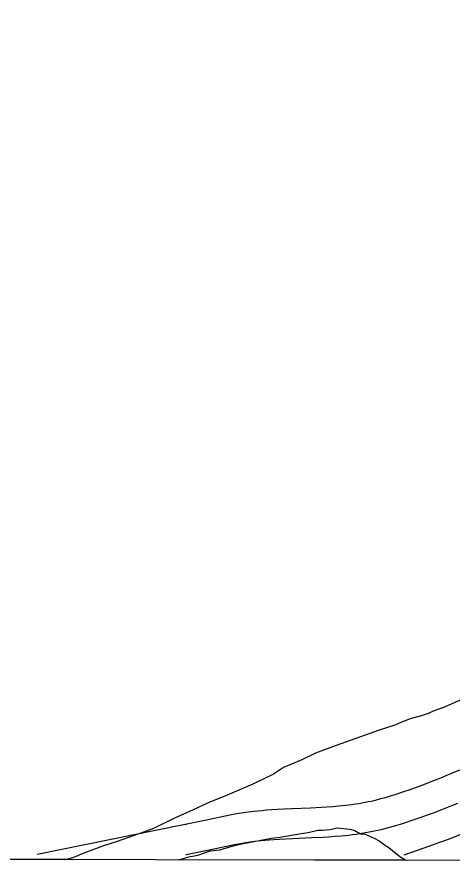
# Model space of a CAD drawing. Extents: x 3192986 to 3230865, y 867483 to 892886.
# Drawn here: x 3224486.7 to 3224705.2, y 872861.6 to 873291.3 of the extents above; entities that cross this region are included whole.
import ezdxf

# ---------------------------------------------------------------- set-up
doc = ezdxf.new("R2010")
doc.units = 0
for name, color, linetype in [('V-GRID-FRAM', 7, 'Continuous'), ('V-ROAD-CNTR', 7, 'Continuous'), ('V-SITE-VEGE', 7, 'Continuous')]:
    doc.layers.add(name, color=color, linetype=linetype)

msp = doc.modelspace()

# ---------------------------------------------------------------- linework, layer by layer
at = {"layer": 'V-GRID-FRAM'}
msp.add_lwpolyline([(3197228.98, 891108.84), (3228580.58, 891049.56), (3228554.13, 872861.57), (3197186.66, 872920.88)], dxfattribs=at)
at = {"layer": 'V-ROAD-CNTR'}
for points in [[(3224708.48, 872914.01), (3224704.9, 872912.48), (3224701.76, 872911.18), (3224699.02, 872910.06), (3224694.14, 872908.14), (3224690.47, 872906.74), (3224687.73, 872905.73), (3224683.55, 872904.22), (3224679.37, 872902.76), (3224676.66, 872901.86), (3224674.33, 872901.12), (3224672.29, 872900.51), (3224670.51, 872900), (3224668.99, 872899.59), (3224666.22, 872898.88), (3224664.19, 872898.4), (3224662.7, 872898.08), (3224660.39, 872897.61), (3224658.08, 872897.19), (3224656.34, 872896.91), (3224654.62, 872896.67), (3224652.94, 872896.45), (3224651.34, 872896.26), (3224648.06, 872895.92), (3224644.98, 872895.67), (3224642.05, 872895.47), (3224639.27, 872895.31), (3224633.9, 872895.05), (3224624.28, 872894.65), (3224620.57, 872894.47), (3224617.29, 872894.29), (3224614.39, 872894.1), (3224611.83, 872893.91), (3224609.53, 872893.71), (3224605.59, 872893.31), (3224602.57, 872892.93), (3224600.24, 872892.61), (3224596.87, 872892.07), (3224595.09, 872891.74), (3224593.41, 872891.41), (3224580.91, 872888.87), (3224496.8, 872871.79)], [(3224761.15, 872907.03), (3224757.39, 872904.89), (3224754.02, 872903.01), (3224751.06, 872901.39), (3224748.44, 872899.98), (3224743.88, 872897.6), (3224740.41, 872895.83), (3224737.77, 872894.52), (3224733.83, 872892.6), (3224729.84, 872890.72), (3224724.83, 872888.43), (3224720.43, 872886.49), (3224716.56, 872884.84), (3224713.17, 872883.43), (3224710.17, 872882.21), (3224704.97, 872880.16), (3224701.02, 872878.66), (3224698.03, 872877.55), (3224693.57, 872875.94), (3224680.63, 872871.44)], [(3224707.46, 872897.3), (3224704.6, 872896.14), (3224699.55, 872894.15), (3224695.75, 872892.7), (3224692.88, 872891.64), (3224688.56, 872890.08), (3224684.21, 872888.57), (3224681.3, 872887.6), (3224678.75, 872886.79), (3224676.51, 872886.11), (3224674.54, 872885.55), (3224672.82, 872885.08), (3224669.79, 872884.31), (3224667.51, 872883.77), (3224665.79, 872883.4), (3224663.2, 872882.88), (3224660.6, 872882.41), (3224658.61, 872882.09), (3224656.67, 872881.81), (3224654.79, 872881.56), (3224652.97, 872881.35), (3224649.44, 872880.99), (3224646.12, 872880.71), (3224643, 872880.5), (3224640.07, 872880.33), (3224634.57, 872880.06), (3224624.95, 872879.67), (3224621.35, 872879.49), (3224618.2, 872879.32), (3224615.44, 872879.14), (3224613.04, 872878.96), (3224610.94, 872878.78), (3224607.27, 872878.4), (3224604.53, 872878.06), (3224602.47, 872877.77), (3224599.4, 872877.28), (3224597.87, 872877), (3224596.34, 872876.7), (3224583.89, 872874.17), (3224571.44, 872871.64)], [(3224571.34, 872886.64), (3224571.33, 872886.64)], [(3224571.33, 872886.64), (3224571.33, 872886.64)], [(3224571.33, 872886.64), (3224571.33, 872886.64)], [(3224571.33, 872886.64), (3224571.33, 872886.64)], [(3224571.33, 872886.64), (3224571.33, 872886.64)], [(3224571.33, 872886.64), (3224571.33, 872886.64)], [(3224571.33, 872886.64), (3224571.33, 872886.64)], [(3224571.33, 872886.64), (3224571.33, 872886.64)], [(3224571.33, 872886.64), (3224571.33, 872886.64)], [(3224571.33, 872886.64), (3224571.33, 872886.64)], [(3224571.35, 872886.64), (3224571.34, 872886.64)], [(3224571.34, 872886.64), (3224571.34, 872886.64)], [(3224571.34, 872886.64), (3224571.34, 872886.64)], [(3224571.34, 872886.64), (3224571.34, 872886.64)], [(3224571.34, 872886.64), (3224571.34, 872886.64)], [(3224571.34, 872886.64), (3224571.34, 872886.64)], [(3224571.34, 872886.64), (3224571.34, 872886.64)], [(3224571.34, 872886.64), (3224571.34, 872886.64)], [(3224571.34, 872886.64), (3224571.34, 872886.64)], [(3224571.34, 872886.64), (3224571.34, 872886.64)], [(3224571.36, 872886.64), (3224571.35, 872886.64)], [(3224571.35, 872886.64), (3224571.35, 872886.64)], [(3224571.35, 872886.64), (3224571.35, 872886.64)], [(3224571.35, 872886.64), (3224571.35, 872886.64)], [(3224571.35, 872886.64), (3224571.35, 872886.64)], [(3224571.35, 872886.64), (3224571.35, 872886.64)], [(3224571.35, 872886.64), (3224571.35, 872886.64)], [(3224571.35, 872886.64), (3224571.35, 872886.64)], [(3224571.35, 872886.64), (3224571.35, 872886.64)], [(3224571.35, 872886.64), (3224571.35, 872886.64)], [(3224571.37, 872886.64), (3224571.36, 872886.64)], [(3224571.36, 872886.64), (3224571.36, 872886.64)], [(3224571.36, 872886.64), (3224571.36, 872886.64)], [(3224571.36, 872886.64), (3224571.36, 872886.64)], [(3224571.36, 872886.64), (3224571.36, 872886.64)], [(3224571.36, 872886.64), (3224571.36, 872886.64)], [(3224571.36, 872886.64), (3224571.36, 872886.64)], [(3224571.36, 872886.64), (3224571.36, 872886.64)], [(3224571.36, 872886.64), (3224571.36, 872886.64)], [(3224571.36, 872886.64), (3224571.36, 872886.64)], [(3224571.38, 872886.64), (3224571.37, 872886.64)], [(3224571.37, 872886.64), (3224571.37, 872886.64)], [(3224571.37, 872886.64), (3224571.37, 872886.64)], [(3224571.37, 872886.64), (3224571.37, 872886.64)], [(3224571.37, 872886.64), (3224571.37, 872886.64)], [(3224571.37, 872886.64), (3224571.37, 872886.64)], [(3224571.37, 872886.64), (3224571.37, 872886.64)], [(3224571.37, 872886.64), (3224571.37, 872886.64)], [(3224571.37, 872886.64), (3224571.37, 872886.64)], [(3224571.37, 872886.64), (3224571.37, 872886.64)], [(3224571.39, 872886.64), (3224571.38, 872886.64)], [(3224571.38, 872886.64), (3224571.38, 872886.64)], [(3224571.38, 872886.64), (3224571.38, 872886.64)], [(3224571.38, 872886.64), (3224571.38, 872886.64)], [(3224571.38, 872886.64), (3224571.38, 872886.64)], [(3224571.38, 872886.64), (3224571.38, 872886.64)], [(3224571.38, 872886.64), (3224571.38, 872886.64)], [(3224571.4, 872886.64), (3224571.39, 872886.64)], [(3224571.39, 872886.64), (3224571.39, 872886.64)], [(3224571.39, 872886.64), (3224571.39, 872886.64)], [(3224571.39, 872886.64), (3224571.39, 872886.64)], [(3224571.39, 872886.64), (3224571.39, 872886.64)], [(3224571.41, 872886.64), (3224571.4, 872886.64)], [(3224571.4, 872886.64), (3224571.4, 872886.64)], [(3224571.4, 872886.64), (3224571.4, 872886.64)], [(3224571.4, 872886.64), (3224571.4, 872886.64)], [(3224571.4, 872886.64), (3224571.4, 872886.64)], [(3224571.42, 872886.64), (3224571.41, 872886.64)], [(3224571.41, 872886.64), (3224571.41, 872886.64)], [(3224571.41, 872886.64), (3224571.41, 872886.64)], [(3224571.41, 872886.64), (3224571.41, 872886.64)], [(3224571.41, 872886.64), (3224571.41, 872886.64)], [(3224571.43, 872886.64), (3224571.42, 872886.64)], [(3224571.42, 872886.64), (3224571.42, 872886.64)], [(3224571.42, 872886.64), (3224571.42, 872886.64)], [(3224571.42, 872886.64), (3224571.42, 872886.64)], [(3224571.42, 872886.64), (3224571.42, 872886.64)], [(3224571.44, 872886.64), (3224571.43, 872886.64)], [(3224571.43, 872886.64), (3224571.43, 872886.64)], [(3224571.43, 872886.64), (3224571.43, 872886.64)], [(3224571.43, 872886.64), (3224571.43, 872886.64)], [(3224571.43, 872886.64), (3224571.43, 872886.64)], [(3224571.44, 872886.64), (3224571.44, 872886.64)], [(3224571.44, 872886.64), (3224571.44, 872886.64)], [(3224571.44, 872886.64), (3224571.44, 872886.64)], [(3224571.34, 872871.64), (3224571.33, 872871.64)], [(3224571.33, 872871.64), (3224571.33, 872871.64)], [(3224571.33, 872871.64), (3224571.33, 872871.64)], [(3224571.33, 872871.64), (3224571.33, 872871.64)], [(3224571.33, 872871.64), (3224571.33, 872871.64)], [(3224571.33, 872871.64), (3224571.33, 872871.64)], [(3224571.33, 872871.64), (3224571.33, 872871.64)], [(3224571.33, 872871.64), (3224571.33, 872871.64)], [(3224571.33, 872871.64), (3224571.33, 872871.64)], [(3224571.33, 872871.64), (3224571.33, 872871.64)], [(3224571.35, 872871.64), (3224571.34, 872871.64)], [(3224571.34, 872871.64), (3224571.34, 872871.64)], [(3224571.34, 872871.64), (3224571.34, 872871.64)], [(3224571.34, 872871.64), (3224571.34, 872871.64)], [(3224571.34, 872871.64), (3224571.34, 872871.64)], [(3224571.34, 872871.64), (3224571.34, 872871.64)], [(3224571.34, 872871.64), (3224571.34, 872871.64)], [(3224571.34, 872871.64), (3224571.34, 872871.64)], [(3224571.34, 872871.64), (3224571.34, 872871.64)], [(3224571.34, 872871.64), (3224571.34, 872871.64)], [(3224571.36, 872871.64), (3224571.35, 872871.64)], [(3224571.35, 872871.64), (3224571.35, 872871.64)], [(3224571.35, 872871.64), (3224571.35, 872871.64)], [(3224571.35, 872871.64), (3224571.35, 872871.64)], [(3224571.35, 872871.64), (3224571.35, 872871.64)], [(3224571.35, 872871.64), (3224571.35, 872871.64)], [(3224571.35, 872871.64), (3224571.35, 872871.64)], [(3224571.35, 872871.64), (3224571.35, 872871.64)], [(3224571.35, 872871.64), (3224571.35, 872871.64)], [(3224571.35, 872871.64), (3224571.35, 872871.64)], [(3224571.37, 872871.64), (3224571.36, 872871.64)], [(3224571.36, 872871.64), (3224571.36, 872871.64)], [(3224571.36, 872871.64), (3224571.36, 872871.64)], [(3224571.36, 872871.64), (3224571.36, 872871.64)], [(3224571.36, 872871.64), (3224571.36, 872871.64)], [(3224571.36, 872871.64), (3224571.36, 872871.64)], [(3224571.36, 872871.64), (3224571.36, 872871.64)], [(3224571.36, 872871.64), (3224571.36, 872871.64)], [(3224571.36, 872871.64), (3224571.36, 872871.64)], [(3224571.36, 872871.64), (3224571.36, 872871.64)], [(3224571.38, 872871.64), (3224571.37, 872871.64)], [(3224571.37, 872871.64), (3224571.37, 872871.64)], [(3224571.37, 872871.64), (3224571.37, 872871.64)], [(3224571.37, 872871.64), (3224571.37, 872871.64)], [(3224571.37, 872871.64), (3224571.37, 872871.64)], [(3224571.37, 872871.64), (3224571.37, 872871.64)], [(3224571.37, 872871.64), (3224571.37, 872871.64)], [(3224571.37, 872871.64), (3224571.37, 872871.64)], [(3224571.37, 872871.64), (3224571.37, 872871.64)], [(3224571.37, 872871.64), (3224571.37, 872871.64)], [(3224571.39, 872871.64), (3224571.38, 872871.64)], [(3224571.38, 872871.64), (3224571.38, 872871.64)], [(3224571.38, 872871.64), (3224571.38, 872871.64)], [(3224571.38, 872871.64), (3224571.38, 872871.64)], [(3224571.38, 872871.64), (3224571.38, 872871.64)], [(3224571.38, 872871.64), (3224571.38, 872871.64)], [(3224571.38, 872871.64), (3224571.38, 872871.64)], [(3224571.4, 872871.64), (3224571.39, 872871.64)], [(3224571.39, 872871.64), (3224571.39, 872871.64)], [(3224571.39, 872871.64), (3224571.39, 872871.64)], [(3224571.39, 872871.64), (3224571.39, 872871.64)], [(3224571.39, 872871.64), (3224571.39, 872871.64)], [(3224571.41, 872871.64), (3224571.4, 872871.64)], [(3224571.4, 872871.64), (3224571.4, 872871.64)], [(3224571.4, 872871.64), (3224571.4, 872871.64)], [(3224571.4, 872871.64), (3224571.4, 872871.64)], [(3224571.4, 872871.64), (3224571.4, 872871.64)], [(3224571.42, 872871.64), (3224571.41, 872871.64)], [(3224571.41, 872871.64), (3224571.41, 872871.64)], [(3224571.41, 872871.64), (3224571.41, 872871.64)], [(3224571.41, 872871.64), (3224571.41, 872871.64)], [(3224571.41, 872871.64), (3224571.41, 872871.64)], [(3224571.43, 872871.64), (3224571.42, 872871.64)], [(3224571.42, 872871.64), (3224571.42, 872871.64)], [(3224571.42, 872871.64), (3224571.42, 872871.64)], [(3224571.42, 872871.64), (3224571.42, 872871.64)], [(3224571.42, 872871.64), (3224571.42, 872871.64)], [(3224571.44, 872871.64), (3224571.43, 872871.64)], [(3224571.43, 872871.64), (3224571.43, 872871.64)], [(3224571.43, 872871.64), (3224571.43, 872871.64)], [(3224571.43, 872871.64), (3224571.43, 872871.64)], [(3224571.43, 872871.64), (3224571.43, 872871.64)], [(3224571.44, 872871.64), (3224571.44, 872871.64)], [(3224571.44, 872871.64), (3224571.44, 872871.64)], [(3224571.44, 872871.64), (3224571.44, 872871.64)]]:
    msp.add_lwpolyline(points, dxfattribs=at)
at = {"layer": 'V-SITE-VEGE'}
for p, q in [((3224710, 872949.66), (3224700.43, 872945.35)), ((3224700.43, 872945.35), (3224695.29, 872943.53)), ((3224688.79, 872941), (3224684.33, 872939.89)), ((3224692.9, 872942.46), (3224688.79, 872941)), ((3224695.29, 872943.53), (3224692.9, 872942.46)), ((3224676.11, 872936.64), (3224668.23, 872934.08)), ((3224679.53, 872938.08), (3224676.11, 872936.64)), ((3224684.33, 872939.89), (3224679.53, 872938.08)), ((3224668.23, 872934.08), (3224646.65, 872926.45)), ((3224646.65, 872926.45), (3224636.38, 872922.47)), ((3224629.55, 872919.24), (3224620.31, 872915.28)), ((3224636.38, 872922.47), (3224629.55, 872919.24)), ((3224620.31, 872915.28), (3224615.2, 872912.09)), ((3224615.2, 872912.09), (3224604.95, 872907.07)), ((3224604.95, 872907.07), (3224590.93, 872900.96)), ((3224583.74, 872898.07), (3224573.14, 872893.39)), ((3224590.93, 872900.96), (3224583.74, 872898.07)), ((3224573.14, 872893.39), (3224565.28, 872889.8)), ((3224565.28, 872889.8), (3224555.03, 872884.79)), ((3224555.03, 872884.79), (3224548.18, 872882.25)), ((3224639.84, 872883.92), (3224643.62, 872884.34)), ((3224643.62, 872884.34), (3224647.06, 872885.09)), ((3224647.06, 872885.09), (3224653.62, 872884.52)), ((3224653.62, 872884.52), (3224656.04, 872883.87)), ((3224548.18, 872882.25), (3224536.88, 872878.25)), ((3224598.6, 872876.97), (3224614.06, 872880.01)), ((3224614.06, 872880.01), (3224618.53, 872880.43)), ((3224618.53, 872880.43), (3224629.18, 872882.35)), ((3224629.18, 872882.35), (3224632.62, 872882.76)), ((3224632.62, 872882.76), (3224637.43, 872883.88)), ((3224637.43, 872883.88), (3224639.84, 872883.92)), ((3224656.04, 872883.87), (3224658.83, 872882.2)), ((3224658.83, 872882.2), (3224661.25, 872881.9)), ((3224661.25, 872881.9), (3224665.77, 872879.91)), ((3224665.77, 872879.91), (3224668.21, 872878.58)), ((3224530.02, 872876.06), (3224520.09, 872872.43)), ((3224536.88, 872878.25), (3224530.02, 872876.06)), ((3224588.32, 872874.02), (3224594.49, 872875.86)), ((3224594.49, 872875.86), (3224598.6, 872876.97)), ((3224668.21, 872878.58), (3224671, 872876.56)), ((3224671, 872876.56), (3224673.09, 872875.22)), ((3224520.09, 872872.43), (3224514.96, 872870.27)), ((3224572.86, 872870.64), (3224577.33, 872871.41)), ((3224577.33, 872871.41), (3224583.5, 872873.59)), ((3224583.5, 872873.59), (3224588.32, 872874.02)), ((3224673.09, 872875.22), (3224678.69, 872870.84)), ((3224511.6, 872869.21), (3224354.74, 872869.51)), ((3224514.96, 872870.27), (3224511.6, 872869.21)), ((3224567.84, 872869.1), (3224572.86, 872870.64)), ((3224681.85, 872868.89), (3224567.84, 872869.1)), ((3224678.69, 872870.84), (3224681.48, 872869.17)), ((3224681.48, 872869.17), (3224681.85, 872868.89))]:
    msp.add_line(p, q, dxfattribs=at)

doc.saveas('drawing.dxf')
